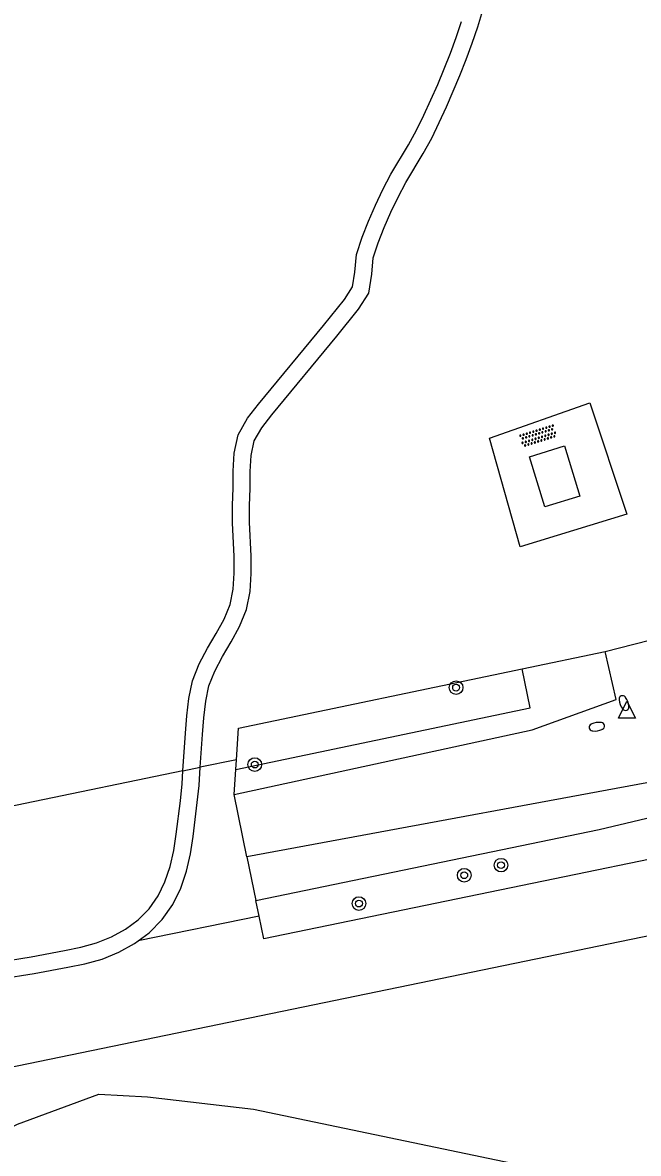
# Model space of a CAD drawing. Extents: x 126000 to 131009, y 393000 to 395500.
# Drawn here: x 128089.2 to 128125.4, y 395222.2 to 395288.7 of the extents above; entities that cross this region are included whole.
import ezdxf

# ---------------------------------------------------------------- set-up
doc = ezdxf.new("R2010")
doc.units = 0
for name, color, linetype in [('gg-afsc-draadraster', 7, 'Continuous'), ('gg-afsc-hekwerk', 7, 'Continuous'), ('gg-knt-onverhard', 7, 'Continuous'), ('gg-kntw-greppel-droge sloot', 7, 'Continuous'), ('gg-kwrk-betonelement', 7, 'Continuous'), ('gt-grn-groengrens', 7, 'Continuous'), ('gt-grn-weggrens', 7, 'Continuous'), ('gt-symb-boom', 7, 'Continuous'), ('gt-symb-brandkraan', 7, 'Continuous'), ('gt-symb-overige verharding', 7, 'Continuous'), ('gt-symb-waterafsluiter', 7, 'Continuous')]:
    doc.layers.add(name, color=color, linetype=linetype)

# ---------------------------------------------------------------- blocks, each defined once
blk = doc.blocks.new('gt0-BOOM')
at = {"layer": 'gt-symb-boom'}
for radius in [0.4, 0.2]:
    blk.add_circle((0, 0), radius, dxfattribs=at)
blk = doc.blocks.new('gt0-OVH')
at = {"layer": 'gt-symb-overige verharding'}
for points in [[(-0.972, 0.298), (-0.967, 0.308), (-0.965, 0.319), (-0.966, 0.33), (-0.971, 0.34), (-0.978, 0.348), (-0.988, 0.353), (-0.999, 0.355), (-1.01, 0.354), (-1.02, 0.349), (-1.028, 0.342), (-1.033, 0.332), (-1.035, 0.321), (-1.034, 0.31), (-1.029, 0.3), (-1.022, 0.292), (-1.012, 0.287), (-1.001, 0.285), (-0.99, 0.286), (-0.98, 0.291)], [(-0.872, 0.106), (-0.867, 0.116), (-0.865, 0.126), (-0.866, 0.137), (-0.871, 0.147), (-0.878, 0.156), (-0.888, 0.161), (-0.899, 0.163), (-0.91, 0.162), (-0.92, 0.157), (-0.928, 0.15), (-0.933, 0.14), (-0.935, 0.129), (-0.934, 0.118), (-0.929, 0.108), (-0.922, 0.1), (-0.912, 0.095), (-0.901, 0.092), (-0.89, 0.094), (-0.88, 0.098)], [(-0.772, 0.298), (-0.767, 0.308), (-0.765, 0.319), (-0.766, 0.33), (-0.771, 0.34), (-0.778, 0.348), (-0.788, 0.353), (-0.799, 0.355), (-0.81, 0.354), (-0.82, 0.349), (-0.828, 0.342), (-0.833, 0.332), (-0.835, 0.321), (-0.834, 0.31), (-0.829, 0.3), (-0.822, 0.292), (-0.812, 0.287), (-0.801, 0.285), (-0.79, 0.286), (-0.78, 0.291)], [(-0.672, 0.106), (-0.667, 0.116), (-0.665, 0.126), (-0.666, 0.137), (-0.671, 0.147), (-0.678, 0.156), (-0.688, 0.161), (-0.699, 0.163), (-0.71, 0.162), (-0.72, 0.157), (-0.728, 0.15), (-0.733, 0.14), (-0.735, 0.129), (-0.734, 0.118), (-0.729, 0.108), (-0.722, 0.1), (-0.712, 0.095), (-0.701, 0.092), (-0.69, 0.094), (-0.68, 0.098)], [(-0.572, 0.298), (-0.567, 0.308), (-0.565, 0.319), (-0.566, 0.33), (-0.571, 0.34), (-0.578, 0.348), (-0.588, 0.353), (-0.599, 0.355), (-0.61, 0.354), (-0.62, 0.349), (-0.628, 0.342), (-0.633, 0.332), (-0.635, 0.321), (-0.634, 0.31), (-0.629, 0.3), (-0.622, 0.292), (-0.612, 0.287), (-0.601, 0.285), (-0.59, 0.286), (-0.58, 0.291)], [(-0.472, 0.106), (-0.467, 0.116), (-0.465, 0.126), (-0.466, 0.137), (-0.471, 0.147), (-0.478, 0.156), (-0.488, 0.161), (-0.499, 0.163), (-0.51, 0.162), (-0.52, 0.157), (-0.528, 0.15), (-0.533, 0.14), (-0.535, 0.129), (-0.534, 0.118), (-0.529, 0.108), (-0.522, 0.1), (-0.512, 0.095), (-0.501, 0.092), (-0.49, 0.094), (-0.48, 0.098)], [(-0.372, 0.298), (-0.367, 0.308), (-0.365, 0.319), (-0.366, 0.33), (-0.371, 0.34), (-0.378, 0.348), (-0.388, 0.353), (-0.399, 0.355), (-0.41, 0.354), (-0.42, 0.349), (-0.428, 0.342), (-0.433, 0.332), (-0.435, 0.321), (-0.434, 0.31), (-0.429, 0.3), (-0.422, 0.292), (-0.412, 0.287), (-0.401, 0.285), (-0.39, 0.286), (-0.38, 0.291)], [(-0.272, 0.106), (-0.267, 0.116), (-0.265, 0.126), (-0.266, 0.137), (-0.271, 0.147), (-0.278, 0.156), (-0.288, 0.161), (-0.299, 0.163), (-0.31, 0.162), (-0.32, 0.157), (-0.328, 0.15), (-0.333, 0.14), (-0.335, 0.129), (-0.334, 0.118), (-0.329, 0.108), (-0.322, 0.1), (-0.312, 0.095), (-0.301, 0.092), (-0.29, 0.094), (-0.28, 0.098)], [(-0.172, 0.298), (-0.167, 0.308), (-0.165, 0.319), (-0.166, 0.33), (-0.171, 0.34), (-0.178, 0.348), (-0.188, 0.353), (-0.199, 0.355), (-0.21, 0.354), (-0.22, 0.349), (-0.228, 0.342), (-0.233, 0.332), (-0.235, 0.321), (-0.234, 0.31), (-0.229, 0.3), (-0.222, 0.292), (-0.212, 0.287), (-0.201, 0.285), (-0.19, 0.286), (-0.18, 0.291)], [(-0.072, 0.106), (-0.067, 0.116), (-0.065, 0.126), (-0.066, 0.137), (-0.071, 0.147), (-0.078, 0.156), (-0.088, 0.161), (-0.099, 0.163), (-0.11, 0.162), (-0.12, 0.157), (-0.128, 0.15), (-0.133, 0.14), (-0.135, 0.129), (-0.134, 0.118), (-0.129, 0.108), (-0.122, 0.1), (-0.112, 0.095), (-0.101, 0.092), (-0.09, 0.094), (-0.08, 0.098)], [(0.028, 0.298), (0.033, 0.308), (0.035, 0.319), (0.034, 0.33), (0.029, 0.34), (0.022, 0.348), (0.012, 0.353), (0.001, 0.355), (-0.01, 0.354), (-0.02, 0.349), (-0.028, 0.342), (-0.033, 0.332), (-0.035, 0.321), (-0.034, 0.31), (-0.029, 0.3), (-0.022, 0.292), (-0.012, 0.287), (-0.001, 0.285), (0.01, 0.286), (0.02, 0.291)], [(0.128, 0.106), (0.133, 0.116), (0.135, 0.126), (0.134, 0.137), (0.129, 0.147), (0.122, 0.156), (0.112, 0.161), (0.101, 0.163), (0.09, 0.162), (0.08, 0.157), (0.072, 0.15), (0.067, 0.14), (0.065, 0.129), (0.066, 0.118), (0.071, 0.108), (0.078, 0.1), (0.088, 0.095), (0.099, 0.092), (0.11, 0.094), (0.12, 0.098)], [(0.228, 0.298), (0.233, 0.308), (0.235, 0.319), (0.234, 0.33), (0.229, 0.34), (0.222, 0.348), (0.212, 0.353), (0.201, 0.355), (0.19, 0.354), (0.18, 0.349), (0.172, 0.342), (0.167, 0.332), (0.165, 0.321), (0.166, 0.31), (0.171, 0.3), (0.178, 0.292), (0.188, 0.287), (0.199, 0.285), (0.21, 0.286), (0.22, 0.291)], [(0.328, 0.106), (0.333, 0.116), (0.335, 0.126), (0.334, 0.137), (0.329, 0.147), (0.322, 0.156), (0.312, 0.161), (0.301, 0.163), (0.29, 0.162), (0.28, 0.157), (0.272, 0.15), (0.267, 0.14), (0.265, 0.129), (0.266, 0.118), (0.271, 0.108), (0.278, 0.1), (0.288, 0.095), (0.299, 0.092), (0.31, 0.094), (0.32, 0.098)], [(0.428, 0.298), (0.433, 0.308), (0.435, 0.319), (0.434, 0.33), (0.429, 0.34), (0.422, 0.348), (0.412, 0.353), (0.401, 0.355), (0.39, 0.354), (0.38, 0.349), (0.372, 0.342), (0.367, 0.332), (0.365, 0.321), (0.366, 0.31), (0.371, 0.3), (0.378, 0.292), (0.388, 0.287), (0.399, 0.285), (0.41, 0.286), (0.42, 0.291)], [(0.528, 0.106), (0.533, 0.116), (0.535, 0.126), (0.534, 0.137), (0.529, 0.147), (0.522, 0.156), (0.512, 0.161), (0.501, 0.163), (0.49, 0.162), (0.48, 0.157), (0.472, 0.15), (0.467, 0.14), (0.465, 0.129), (0.466, 0.118), (0.471, 0.108), (0.478, 0.1), (0.488, 0.095), (0.499, 0.092), (0.51, 0.094), (0.52, 0.098)], [(0.628, 0.298), (0.633, 0.308), (0.635, 0.319), (0.634, 0.33), (0.629, 0.34), (0.622, 0.348), (0.612, 0.353), (0.601, 0.355), (0.59, 0.354), (0.58, 0.349), (0.572, 0.342), (0.567, 0.332), (0.565, 0.321), (0.566, 0.31), (0.571, 0.3), (0.578, 0.292), (0.588, 0.287), (0.599, 0.285), (0.61, 0.286), (0.62, 0.291)], [(0.728, 0.106), (0.733, 0.116), (0.735, 0.126), (0.734, 0.137), (0.729, 0.147), (0.722, 0.156), (0.712, 0.161), (0.701, 0.163), (0.69, 0.162), (0.68, 0.157), (0.672, 0.15), (0.667, 0.14), (0.665, 0.129), (0.666, 0.118), (0.671, 0.108), (0.678, 0.1), (0.688, 0.095), (0.699, 0.092), (0.71, 0.094), (0.72, 0.098)], [(0.828, 0.298), (0.833, 0.308), (0.835, 0.319), (0.834, 0.33), (0.829, 0.34), (0.822, 0.348), (0.812, 0.353), (0.801, 0.355), (0.79, 0.354), (0.78, 0.349), (0.772, 0.342), (0.767, 0.332), (0.765, 0.321), (0.766, 0.31), (0.771, 0.3), (0.778, 0.292), (0.788, 0.287), (0.799, 0.285), (0.81, 0.286), (0.82, 0.291)], [(0.928, 0.106), (0.933, 0.116), (0.935, 0.126), (0.934, 0.137), (0.929, 0.147), (0.922, 0.156), (0.912, 0.161), (0.901, 0.163), (0.89, 0.162), (0.88, 0.157), (0.872, 0.15), (0.867, 0.14), (0.865, 0.129), (0.866, 0.118), (0.871, 0.108), (0.878, 0.1), (0.888, 0.095), (0.899, 0.092), (0.91, 0.094), (0.92, 0.098)], [(1.028, 0.298), (1.033, 0.308), (1.035, 0.319), (1.034, 0.33), (1.029, 0.34), (1.022, 0.348), (1.012, 0.353), (1.001, 0.355), (0.99, 0.354), (0.98, 0.349), (0.972, 0.342), (0.967, 0.332), (0.965, 0.321), (0.966, 0.31), (0.971, 0.3), (0.978, 0.292), (0.988, 0.287), (0.999, 0.285), (1.01, 0.286), (1.02, 0.291)], [(-0.972, -0.142), (-0.967, -0.132), (-0.965, -0.121), (-0.966, -0.11), (-0.971, -0.1), (-0.978, -0.092), (-0.988, -0.087), (-0.999, -0.085), (-1.01, -0.086), (-1.02, -0.091), (-1.028, -0.098), (-1.033, -0.108), (-1.035, -0.119), (-1.034, -0.13), (-1.029, -0.14), (-1.022, -0.148), (-1.012, -0.153), (-1.001, -0.155), (-0.99, -0.154), (-0.98, -0.149)], [(-0.872, -0.334), (-0.867, -0.324), (-0.865, -0.314), (-0.866, -0.303), (-0.871, -0.293), (-0.878, -0.284), (-0.888, -0.279), (-0.899, -0.277), (-0.91, -0.278), (-0.92, -0.283), (-0.928, -0.29), (-0.933, -0.3), (-0.935, -0.311), (-0.934, -0.322), (-0.929, -0.332), (-0.922, -0.34), (-0.912, -0.345), (-0.901, -0.348), (-0.89, -0.346), (-0.88, -0.342)], [(-0.772, -0.142), (-0.767, -0.132), (-0.765, -0.121), (-0.766, -0.11), (-0.771, -0.1), (-0.778, -0.092), (-0.788, -0.087), (-0.799, -0.085), (-0.81, -0.086), (-0.82, -0.091), (-0.828, -0.098), (-0.833, -0.108), (-0.835, -0.119), (-0.834, -0.13), (-0.829, -0.14), (-0.822, -0.148), (-0.812, -0.153), (-0.801, -0.155), (-0.79, -0.154), (-0.78, -0.149)], [(-0.672, -0.334), (-0.667, -0.324), (-0.665, -0.314), (-0.666, -0.303), (-0.671, -0.293), (-0.678, -0.284), (-0.688, -0.279), (-0.699, -0.277), (-0.71, -0.278), (-0.72, -0.283), (-0.728, -0.29), (-0.733, -0.3), (-0.735, -0.311), (-0.734, -0.322), (-0.729, -0.332), (-0.722, -0.34), (-0.712, -0.345), (-0.701, -0.348), (-0.69, -0.346), (-0.68, -0.342)], [(-0.572, -0.142), (-0.567, -0.132), (-0.565, -0.121), (-0.566, -0.11), (-0.571, -0.1), (-0.578, -0.092), (-0.588, -0.087), (-0.599, -0.085), (-0.61, -0.086), (-0.62, -0.091), (-0.628, -0.098), (-0.633, -0.108), (-0.635, -0.119), (-0.634, -0.13), (-0.629, -0.14), (-0.622, -0.148), (-0.612, -0.153), (-0.601, -0.155), (-0.59, -0.154), (-0.58, -0.149)], [(-0.472, -0.334), (-0.467, -0.324), (-0.465, -0.314), (-0.466, -0.303), (-0.471, -0.293), (-0.478, -0.284), (-0.488, -0.279), (-0.499, -0.277), (-0.51, -0.278), (-0.52, -0.283), (-0.528, -0.29), (-0.533, -0.3), (-0.535, -0.311), (-0.534, -0.322), (-0.529, -0.332), (-0.522, -0.34), (-0.512, -0.345), (-0.501, -0.348), (-0.49, -0.346), (-0.48, -0.342)], [(-0.372, -0.142), (-0.367, -0.132), (-0.365, -0.121), (-0.366, -0.11), (-0.371, -0.1), (-0.378, -0.092), (-0.388, -0.087), (-0.399, -0.085), (-0.41, -0.086), (-0.42, -0.091), (-0.428, -0.098), (-0.433, -0.108), (-0.435, -0.119), (-0.434, -0.13), (-0.429, -0.14), (-0.422, -0.148), (-0.412, -0.153), (-0.401, -0.155), (-0.39, -0.154), (-0.38, -0.149)], [(-0.272, -0.334), (-0.267, -0.324), (-0.265, -0.314), (-0.266, -0.303), (-0.271, -0.293), (-0.278, -0.284), (-0.288, -0.279), (-0.299, -0.277), (-0.31, -0.278), (-0.32, -0.283), (-0.328, -0.29), (-0.333, -0.3), (-0.335, -0.311), (-0.334, -0.322), (-0.329, -0.332), (-0.322, -0.34), (-0.312, -0.345), (-0.301, -0.348), (-0.29, -0.346), (-0.28, -0.342)], [(-0.172, -0.142), (-0.167, -0.132), (-0.165, -0.121), (-0.166, -0.11), (-0.171, -0.1), (-0.178, -0.092), (-0.188, -0.087), (-0.199, -0.085), (-0.21, -0.086), (-0.22, -0.091), (-0.228, -0.098), (-0.233, -0.108), (-0.235, -0.119), (-0.234, -0.13), (-0.229, -0.14), (-0.222, -0.148), (-0.212, -0.153), (-0.201, -0.155), (-0.19, -0.154), (-0.18, -0.149)], [(-0.072, -0.334), (-0.067, -0.324), (-0.065, -0.314), (-0.066, -0.303), (-0.071, -0.293), (-0.078, -0.284), (-0.088, -0.279), (-0.099, -0.277), (-0.11, -0.278), (-0.12, -0.283), (-0.128, -0.29), (-0.133, -0.3), (-0.135, -0.311), (-0.134, -0.322), (-0.129, -0.332), (-0.122, -0.34), (-0.112, -0.345), (-0.101, -0.348), (-0.09, -0.346), (-0.08, -0.342)], [(0.028, -0.142), (0.033, -0.132), (0.035, -0.121), (0.034, -0.11), (0.029, -0.1), (0.022, -0.092), (0.012, -0.087), (0.001, -0.085), (-0.01, -0.086), (-0.02, -0.091), (-0.028, -0.098), (-0.033, -0.108), (-0.035, -0.119), (-0.034, -0.13), (-0.029, -0.14), (-0.022, -0.148), (-0.012, -0.153), (-0.001, -0.155), (0.01, -0.154), (0.02, -0.149)], [(0.128, -0.334), (0.133, -0.324), (0.135, -0.314), (0.134, -0.303), (0.129, -0.293), (0.122, -0.284), (0.112, -0.279), (0.101, -0.277), (0.09, -0.278), (0.08, -0.283), (0.072, -0.29), (0.067, -0.3), (0.065, -0.311), (0.066, -0.322), (0.071, -0.332), (0.078, -0.34), (0.088, -0.345), (0.099, -0.348), (0.11, -0.346), (0.12, -0.342)], [(0.228, -0.142), (0.233, -0.132), (0.235, -0.121), (0.234, -0.11), (0.229, -0.1), (0.222, -0.092), (0.212, -0.087), (0.201, -0.085), (0.19, -0.086), (0.18, -0.091), (0.172, -0.098), (0.167, -0.108), (0.165, -0.119), (0.166, -0.13), (0.171, -0.14), (0.178, -0.148), (0.188, -0.153), (0.199, -0.155), (0.21, -0.154), (0.22, -0.149)], [(0.328, -0.334), (0.333, -0.324), (0.335, -0.314), (0.334, -0.303), (0.329, -0.293), (0.322, -0.284), (0.312, -0.279), (0.301, -0.277), (0.29, -0.278), (0.28, -0.283), (0.272, -0.29), (0.267, -0.3), (0.265, -0.311), (0.266, -0.322), (0.271, -0.332), (0.278, -0.34), (0.288, -0.345), (0.299, -0.348), (0.31, -0.346), (0.32, -0.342)], [(0.428, -0.142), (0.433, -0.132), (0.435, -0.121), (0.434, -0.11), (0.429, -0.1), (0.422, -0.092), (0.412, -0.087), (0.401, -0.085), (0.39, -0.086), (0.38, -0.091), (0.372, -0.098), (0.367, -0.108), (0.365, -0.119), (0.366, -0.13), (0.371, -0.14), (0.378, -0.148), (0.388, -0.153), (0.399, -0.155), (0.41, -0.154), (0.42, -0.149)], [(0.528, -0.334), (0.533, -0.324), (0.535, -0.314), (0.534, -0.303), (0.529, -0.293), (0.522, -0.284), (0.512, -0.279), (0.501, -0.277), (0.49, -0.278), (0.48, -0.283), (0.472, -0.29), (0.467, -0.3), (0.465, -0.311), (0.466, -0.322), (0.471, -0.332), (0.478, -0.34), (0.488, -0.345), (0.499, -0.348), (0.51, -0.346), (0.52, -0.342)], [(0.628, -0.142), (0.633, -0.132), (0.635, -0.121), (0.634, -0.11), (0.629, -0.1), (0.622, -0.092), (0.612, -0.087), (0.601, -0.085), (0.59, -0.086), (0.58, -0.091), (0.572, -0.098), (0.567, -0.108), (0.565, -0.119), (0.566, -0.13), (0.571, -0.14), (0.578, -0.148), (0.588, -0.153), (0.599, -0.155), (0.61, -0.154), (0.62, -0.149)], [(0.728, -0.334), (0.733, -0.324), (0.735, -0.314), (0.734, -0.303), (0.729, -0.293), (0.722, -0.284), (0.712, -0.279), (0.701, -0.277), (0.69, -0.278), (0.68, -0.283), (0.672, -0.29), (0.667, -0.3), (0.665, -0.311), (0.666, -0.322), (0.671, -0.332), (0.678, -0.34), (0.688, -0.345), (0.699, -0.348), (0.71, -0.346), (0.72, -0.342)], [(0.828, -0.142), (0.833, -0.132), (0.835, -0.121), (0.834, -0.11), (0.829, -0.1), (0.822, -0.092), (0.812, -0.087), (0.801, -0.085), (0.79, -0.086), (0.78, -0.091), (0.772, -0.098), (0.767, -0.108), (0.765, -0.119), (0.766, -0.13), (0.771, -0.14), (0.778, -0.148), (0.788, -0.153), (0.799, -0.155), (0.81, -0.154), (0.82, -0.149)], [(0.928, -0.334), (0.933, -0.324), (0.935, -0.314), (0.934, -0.303), (0.929, -0.293), (0.922, -0.284), (0.912, -0.279), (0.901, -0.277), (0.89, -0.278), (0.88, -0.283), (0.872, -0.29), (0.867, -0.3), (0.865, -0.311), (0.866, -0.322), (0.871, -0.332), (0.878, -0.34), (0.888, -0.345), (0.899, -0.348), (0.91, -0.346), (0.92, -0.342)], [(1.028, -0.142), (1.033, -0.132), (1.035, -0.121), (1.034, -0.11), (1.029, -0.1), (1.022, -0.092), (1.012, -0.087), (1.001, -0.085), (0.99, -0.086), (0.98, -0.091), (0.972, -0.098), (0.967, -0.108), (0.965, -0.119), (0.966, -0.13), (0.971, -0.14), (0.978, -0.148), (0.988, -0.153), (0.999, -0.155), (1.01, -0.154), (1.02, -0.149)]]:
    blk.add_lwpolyline(points, close=True, dxfattribs=at)
blk = doc.blocks.new('gt0-BR')
at = {"layer": 'gt-symb-brandkraan'}
for centre, radius, start, end in [((-0.244, 0), 0.206, 107.56694, 252.43307), ((0.599, -2.664), 3, 106.89205, 107.56694), ((0, -0.691), 0.938, 73.10799, 106.89205), ((-0.599, -2.664), 3, 72.43309, 73.10799), ((0.244, 0), 0.206, 287.56695, 72.43309), ((0.599, 2.664), 3, 252.43307, 253.10797), ((0, 0.691), 0.938, 253.10797, 286.89206), ((-0.599, 2.664), 3, 286.89206, 287.56695)]:
    blk.add_arc(centre, radius, start, end, dxfattribs=at)
blk = doc.blocks.new('gt0-WAFSL')
at = {"layer": 'gt-symb-waterafsluiter'}
for p, q in [((-0.5, -0.333), (0, 0.667)), ((0, 0.667), (0.5, -0.333)), ((0.5, -0.333), (-0.5, -0.333))]:
    blk.add_line(p, q, dxfattribs=at)

msp = doc.modelspace()

# ---------------------------------------------------------------- linework, layer by layer
at = {"layer": 'gg-afsc-draadraster'}
for p, q in [((128118.566, 395250.696), (128123.446, 395251.714)), ((128101.646, 395243.322), (128101.738, 395244.782)), ((128101.738, 395244.782), (128101.774, 395245.353)), ((128102.39, 395239.652), (128102.919, 395237.088)), ((128103.109, 395236.169), (128102.919, 395237.088))]:
    msp.add_line(p, q, dxfattribs=at)
for points in [[(128101.774, 395245.353), (128101.892, 395247.22), (128118.566, 395250.696)], [(128156.662, 395245.793), (128144.448, 395243.295), (128103.386, 395234.825), (128103.109, 395236.169)]]:
    msp.add_lwpolyline(points, dxfattribs=at)
at = {"layer": 'gg-afsc-hekwerk'}
for p, q in [((128123.446, 395251.714), (128126.998, 395252.634)), ((128101.774, 395245.353), (128099.65, 395244.913)), ((128102.39, 395239.652), (128101.646, 395243.322)), ((128103.109, 395236.169), (128096.002, 395234.711))]:
    msp.add_line(p, q, dxfattribs=at)
msp.add_lwpolyline([(128098.635, 395244.703), (128061.524, 395237.019), (128016.458, 395228.151), (128000, 395224.57)], dxfattribs=at)
at = {"layer": 'gg-knt-onverhard'}
for points in [[(128099.65, 395244.913), (128099.776, 395246.845), (128099.857, 395247.827), (128099.973, 395248.791), (128100.159, 395249.708), (128100.5, 395250.57), (128100.953, 395251.419), (128101.457, 395252.28), (128101.951, 395253.189), (128102.361, 395254.18), (128102.584, 395255.239), (128102.651, 395256.292), (128102.641, 395257.319), (128102.547, 395259.317), (128102.536, 395260.294), (128102.582, 395261.288), (128102.59, 395262.288), (128102.635, 395263.234), (128102.827, 395264.094), (128103.269, 395264.867), (128103.852, 395265.626), (128107.67, 395270.244), (128108.949, 395271.827), (128109.553, 395272.78), (128109.735, 395273.886), (128109.819, 395274.845), (128110.104, 395275.725), (128110.47, 395276.631), (128110.86, 395277.537), (128111.275, 395278.425), (128111.73, 395279.287), (128112.761, 395280.992), (128113.26, 395281.888), (128114.119, 395283.724), (128114.916, 395285.577), (128115.288, 395286.517), (128115.639, 395287.467), (128115.965, 395288.427), (128116.263, 395289.397)], [(128098.635, 395244.703), (128098.778, 395246.917), (128098.862, 395247.928), (128098.985, 395248.95), (128099.196, 395249.993), (128099.591, 395250.991), (128100.08, 395251.907), (128100.586, 395252.771), (128101.047, 395253.62), (128101.401, 395254.477), (128101.591, 395255.375), (128101.651, 395256.318), (128101.641, 395257.291), (128101.548, 395259.288), (128101.536, 395260.311), (128101.582, 395261.315), (128101.59, 395262.316), (128101.64, 395263.367), (128101.884, 395264.459), (128102.434, 395265.422), (128103.07, 395266.249), (128106.898, 395270.879), (128108.133, 395272.408), (128108.6, 395273.143), (128108.742, 395274.011), (128108.832, 395275.045), (128109.164, 395276.067), (128109.547, 395277.016), (128109.947, 395277.947), (128110.379, 395278.871), (128110.858, 395279.777), (128111.897, 395281.496), (128112.371, 395282.347), (128112.794, 395283.231), (128113.607, 395285.041), (128114.354, 395286.874), (128114.696, 395287.801), (128115.013, 395288.735)], [(128116.654, 395264.253), (128122.543, 395266.336), (128124.732, 395259.787), (128118.464, 395257.866), (128116.654, 395264.253)], [(128101.646, 395243.322), (128119.17, 395247.122), (128124.099, 395248.902), (128123.446, 395251.714)], [(128132.145, 395245.594), (128130.354, 395244.817), (128102.39, 395239.652)], [(128096.002, 395234.711), (128096.649, 395235.191), (128097.408, 395235.959), (128098.031, 395236.844), (128098.501, 395237.807), (128098.84, 395238.809), (128099.07, 395239.826), (128099.227, 395240.84), (128099.477, 395242.835), (128099.581, 395243.844), (128099.65, 395244.913)], [(128087.754, 395233.462), (128089.718, 395233.782), (128091.675, 395234.14), (128092.634, 395234.332), (128093.551, 395234.592), (128094.426, 395234.945), (128095.246, 395235.396), (128095.992, 395235.949), (128096.639, 395236.603), (128097.167, 395237.354), (128097.574, 395238.188), (128097.876, 395239.081), (128098.087, 395240.014), (128098.236, 395240.977), (128098.483, 395242.95), (128098.585, 395243.931), (128098.635, 395244.703)], [(128052.794, 395225.459), (128053.661, 395225.72), (128068.249, 395229.138), (128075.062, 395230.715), (128076.03, 395230.918), (128077.002, 395231.095), (128078.962, 395231.389), (128080.937, 395231.629), (128083.919, 395231.953), (128085.914, 395232.189), (128087.905, 395232.474), (128089.888, 395232.797), (128091.866, 395233.158), (128092.869, 395233.36), (128093.875, 395233.644), (128094.856, 395234.04), (128095.788, 395234.552), (128096.002, 395234.711)], [(128076.459, 395209.827), (128076.313, 395213.333), (128078.6, 395217.081), (128081.568, 395220.148), (128084.341, 395221.998), (128085.898, 395222.485), (128088.914, 395223.946), (128093.682, 395225.698), (128096.553, 395225.552), (128102.781, 395224.822), (128122.388, 395220.733), (128127.436, 395218.919)]]:
    msp.add_lwpolyline(points, dxfattribs=at)
at = {"layer": 'gg-kntw-greppel-droge sloot'}
for points in [[(128101.738, 395244.782), (128119.044, 395248.403), (128118.566, 395250.696)], [(128102.919, 395237.088), (128123.108, 395241.254), (128133.076, 395243.618), (128156.574, 395248.339), (128157.077, 395245.878)]]:
    msp.add_lwpolyline(points, dxfattribs=at)
at = {"layer": 'gg-kwrk-betonelement'}
msp.add_lwpolyline([(128119, 395263.155), (128121.058, 395263.798), (128121.956, 395260.855), (128119.897, 395260.218), (128119, 395263.155)], dxfattribs=at)
at = {"layer": 'gt-grn-groengrens'}
msp.add_lwpolyline([(128157.283, 395241.445), (128071.48, 395223.758), (128074.899, 395200.731), (128072.397, 395180.875), (128055.22, 395170.363), (128060.056, 395120.807), (128053.219, 395095.945), (128055.22, 395071.918), (128058.222, 395061.74), (128061.557, 395059.237), (128067.06, 395061.573), (128072.564, 395066.578), (128080.736, 395061.74), (128087.573, 395052.562), (128088.574, 395044.72), (128084.405, 395041.383), (128085.238, 395037.212), (128091.743, 395030.537), (128090.575, 395026.032), (128086.573, 395023.362), (128098.08, 395009.513), (128094.744, 394996.332), (128108.253, 394983.317)], dxfattribs=at)
at = {"layer": 'gt-grn-weggrens'}
msp.add_line((128098.635, 395244.703), (128099.65, 395244.913), dxfattribs=at)

# ---------------------------------------------------------------- block references
at = {"layer": 'gt-symb-boom'}
for p in [(128114.688, 395249.594), (128102.854, 395245.073), (128117.332, 395239.162), (128115.167, 395238.57), (128108.979, 395236.903)]:
    msp.add_blockref('gt0-BOOM', p, dxfattribs=at)
at = {"layer": 'gt-symb-brandkraan'}
for p, rotation in [((128124.56, 395248.688), -68.86398895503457), ((128122.965, 395247.298), -171.14400884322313)]:
    msp.add_blockref('gt0-BR', p, dxfattribs=dict(at, rotation=rotation))
at = {"layer": 'gt-symb-overige verharding', "rotation": 17.27542027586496}
msp.add_blockref('gt0-OVH', (128119.514, 395264.389), dxfattribs=at)
at = {"layer": 'gt-symb-waterafsluiter'}
msp.add_blockref('gt0-WAFSL', (128124.729, 395248.136), dxfattribs=at)

doc.saveas('drawing.dxf')
